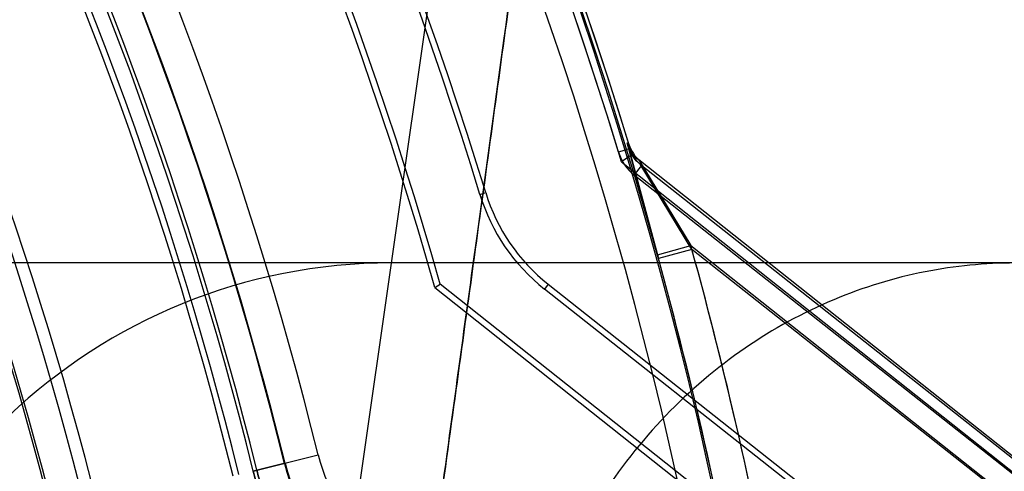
# Model space of a CAD drawing. Header units: millimetres. Extents: x 0 to 297, y 0 to 210.
# Tile 405 of 455: x 240.7682 to 240.8674, y 160.1015 to 160.147. Entities that reach past the tile are written whole.
import ezdxf

# ---------------------------------------------------------------- set-up
doc = ezdxf.new("R2010")
doc.units = ezdxf.units.MM
doc.header["$LTSCALE"] = 16.335
doc.layers.get('0').update_dxf_attribs({"linetype": 'CONTINUOUS'})
for name, color, linetype in [('AXES_REF', 7, 'CONTINUOUS'), ('INTFCLR_1', 7, 'CONTINUOUS'), ('INTFCLR_144815', 7, 'CONTINUOUS'), ('INTFCLR_72935', 7, 'CONTINUOUS')]:
    doc.layers.add(name, color=color, linetype=linetype)

msp = doc.modelspace()

# ---------------------------------------------------------------- linework, layer by layer
at = {"color": 7, "linetype": 'Continuous'}
for radius in [6.787079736, 6.7865, 6.743039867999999]:
    msp.add_circle((241.4889104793, 154.7114782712), radius, dxfattribs=at)
for radius, start, end in [(6.72, 278.2771290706, 261.7228709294), (6.874, 113.0825942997, 269.6189785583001)]:
    msp.add_arc((241.4889104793, 154.7114782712), radius, start, end, dxfattribs=at)
at = {"layer": 'AXES_REF', "color": 7, "linetype": 'Continuous'}
msp.add_arc((241.4889104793, 154.7114782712), 6.874, 113.0826847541, 66.9173152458, dxfattribs=at)
at = {"layer": 'AXES_REF', "color": 9, "linetype": 'Continuous'}
msp.add_arc((241.4889104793, 154.7114782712), 6.191158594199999, 94.4118118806, 85.5881881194, dxfattribs=at)
at = {"layer": 'INTFCLR_1', "color": 9, "linetype": 'Continuous'}
for p, q in [((240.8297113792, 160.1340129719), (240.8285307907, 160.1336528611)), ((240.8295349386, 160.1341522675), (240.8325619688, 160.1229170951)), ((240.8307124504, 160.1324274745), (240.9097774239, 160.0700077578)), ((240.835933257, 160.1238465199), (240.8307124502, 160.1324274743)), ((240.8301255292, 160.1313182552), (240.8308903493, 160.1322870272)), ((240.8145541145, 160.1293896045), (240.8151398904, 160.1295682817)), ((240.8359332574, 160.1238465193), (240.8325619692, 160.1229170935)), ((240.9076086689, 160.0672606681), (240.8359332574, 160.1238465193)), ((240.8214505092, 160.1203298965), (240.8210710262, 160.1198492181)), ((240.7917035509, 160.1015121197), (240.7982518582, 160.103136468))]:
    msp.add_line(p, q, dxfattribs=at)
at = {"layer": 'INTFCLR_1', "color": 6, "linetype": 'Continuous'}
for p, q in [((240.8297113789, 160.134012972), (240.8295349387, 160.1341522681)), ((240.9000827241, 160.0760888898), (240.830125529, 160.1313182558)), ((240.8946349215, 160.0617724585), (240.8210710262, 160.1198492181)), ((240.8214505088, 160.1203298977), (240.8952201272, 160.0620907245))]:
    msp.add_line(p, q, dxfattribs=at)
for centre, radius, start, end in [((240.4247147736, 160.0104782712), 0.423418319, 16.9630954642, 50.66033312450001), ((240.4247147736, 160.0104782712), 0.4221840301, 16.9630954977, 50.6004938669), ((240.4247147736, 160.0104782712), 0.4075716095, 16.9630954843, 44.741095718), ((240.4247147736, 160.0104782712), 0.4081840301, 16.9630953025, 44.8084638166), ((240.4247147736, 160.0104782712), 0.4195535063, 10.8985890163, 42.7086480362), ((240.4247147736, 160.0104782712), 0.3760159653, 13.9313766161, 41.16544924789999), ((240.4247147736, 160.0104782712), 0.376628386, 13.9313763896, 41.16544924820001), ((240.4247147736, 160.0104782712), 0.3620159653, 13.9313761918, 41.1654492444), ((240.4247147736, 160.0104782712), 0.3607816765, 13.9313763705, 41.1654492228), ((240.8330591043, 160.1350341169), 0.0047342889, 196.9630937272, 231.7098301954), ((240.8330591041, 160.1350341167), 0.0035, 196.9630922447, 231.7098367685), ((240.8330591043, 160.1350341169), 0.0187342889, 196.9630993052, 231.7098335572), ((240.8330591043, 160.1350341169), 0.0193467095, 196.9630953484, 231.7098366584)]:
    msp.add_arc(centre, radius, start, end, dxfattribs=at)
at = {"layer": 'INTFCLR_1', "color": 9, "linetype": 'Continuous'}
for centre, radius, start, end in [((240.4247147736, 160.0104782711), 0.4230504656, 4.2349584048, 43.61014177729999), ((240.4247147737, 160.0104782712), 0.3848577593, 13.9313763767, 41.1654492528), ((240.4247147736, 160.0104782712), 0.3813582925, 13.931376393, 41.1654492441), ((240.4247147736, 160.0104782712), 0.3784849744, 13.9313763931, 41.1654492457), ((240.4247147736, 160.0104782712), 0.3781109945, 13.9313770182, 41.165449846), ((240.4247147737, 160.0104782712), 0.3573323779, 13.9313770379, 41.16544983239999), ((240.4247147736, 160.0104782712), 0.3575673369, 13.9313763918, 41.1654492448), ((240.4247147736, 160.0104782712), 0.4265594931, 4.2349578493, 15.4129247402), ((240.8152958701, 160.1073643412), 0.0175605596, 193.9313764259, 269.9999999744), ((240.8152958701, 160.1073643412), 0.0210600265, 193.9313763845, 270.0000000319)]:
    msp.add_arc(centre, radius, start, end, dxfattribs=at)
msp.add_open_spline([(240.8307124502, 160.1324274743), (240.8301660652, 160.1328588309), (240.8297377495, 160.13348633), (240.8295349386, 160.1341522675)], degree=3, dxfattribs=at)
for points, knots in [([(240.7917035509, 160.1015121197), (240.7918710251, 160.1008369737), (240.7922538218, 160.0995164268), (240.7929658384, 160.0976239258), (240.7937797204, 160.0958691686), (240.7946655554, 160.0942670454), (240.7955953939, 160.092821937), (240.7968326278, 160.0911404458), (240.7989338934, 160.0887430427), (240.8020549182, 160.0861073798), (240.8052873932, 160.0842317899), (240.8077215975, 160.0831757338), (240.8099394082, 160.0823963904), (240.8125942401, 160.0817455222), (240.8156470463, 160.0813837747), (240.8176097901, 160.0813745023), (240.818551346, 160.081421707)], [0, 0, 0, 0, 0.0574721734, 0.1134588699, 0.1669071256, 0.21714495, 0.2645975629, 0.308783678, 0.3895302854, 0.5274907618, 0.6441227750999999, 0.6969373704, 0.7465491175, 0.8382128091, 0.9221094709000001, 1, 1, 1, 1]), ([(240.79206653, 160.1016021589), (240.7922114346, 160.1010180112), (240.7925429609, 160.0998755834), (240.793159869, 160.098238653), (240.7938656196, 160.0967212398), (240.7946338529, 160.0953363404), (240.7954404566, 160.0940877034), (240.7965133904, 160.0926358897), (240.7978829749, 160.0910815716), (240.799572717, 160.0895297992), (240.8017001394, 160.087920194), (240.8038412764, 160.0866895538), (240.8059482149, 160.0857886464), (240.8078657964, 160.0851257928), (240.8101597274, 160.0845780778), (240.8127936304, 160.0842836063), (240.8144850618, 160.0842879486), (240.8152958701, 160.0843347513)], [0, 0, 0, 0, 0.0575499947, 0.1136075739, 0.1671162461, 0.2174278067, 0.2649257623, 0.3091535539, 0.3899605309, 0.4625751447, 0.5281544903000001, 0.6447761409, 0.6975023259, 0.7471185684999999, 0.8386452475, 0.9223402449, 1, 1, 1, 1])]:
    msp.add_open_spline(points, degree=3, knots=knots, dxfattribs=at)
at = {"layer": 'INTFCLR_144815', "color": 9, "linetype": 'Continuous'}
for p, q in [((240.8665294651, 160.5484094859), (240.7395881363, 159.6608559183)), ((240.9008417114, 160.1224782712), (240.6783702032, 160.1224782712))]:
    msp.add_line(p, q, dxfattribs=at)
at = {"layer": 'INTFCLR_144815', "color": 6, "linetype": 'Continuous'}
msp.add_arc((240.8056371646, 160.0664782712), 0.05599999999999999, 89.99999998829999, 176.9999999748, dxfattribs=at)
at = {"layer": 'INTFCLR_144815', "color": 7, "linetype": 'Continuous'}
for points, knots in [([(240.866529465, 160.5484094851), (240.8668842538, 160.5484164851), (240.8670035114, 160.5472775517), (240.867117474, 160.5463138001), (240.8671467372, 160.5450551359), (240.867146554, 160.5438616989), (240.8671211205, 160.5426153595), (240.8670780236, 160.5413374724), (240.8670117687, 160.5398541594), (240.8669347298, 160.5384399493), (240.8668504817, 160.5370632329), (240.8667733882, 160.5358940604), (240.8666875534, 160.5346694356), (240.8665926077, 160.5333817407), (240.8664799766, 160.5319246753), (240.866346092, 160.5302691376), (240.8661948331, 160.5284761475), (240.8660241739, 160.5265266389), (240.8658315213, 160.5243986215), (240.8656152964, 160.5220853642), (240.8653723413, 160.5195591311), (240.8650961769, 160.5167618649), (240.86478312, 160.5136709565), (240.8644343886, 160.5103075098), (240.8640445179, 160.5066260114), (240.8635916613, 160.5024357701), (240.8630897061, 160.4978829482), (240.8625309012, 160.4929038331), (240.8619043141, 160.487410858), (240.8611748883, 160.4811189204), (240.8603517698, 160.4741285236), (240.8594143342, 160.4662804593), (240.8583520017, 160.4575080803), (240.8571231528, 160.4474938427), (240.8557269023, 160.4362561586), (240.8541321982, 160.423570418), (240.8523226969, 160.4093320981), (240.8503218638, 160.3937471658), (240.848131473, 160.3768399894), (240.84578937, 160.3589082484), (240.843277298, 160.3398151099), (240.8406329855, 160.31984771), (240.8378633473, 160.2990559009), (240.8349855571, 160.2775644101), (240.8319781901, 160.2552102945), (240.8288215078, 160.2318470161), (240.8255370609, 160.2076350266), (240.8221688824, 160.182896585), (240.818730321, 160.1577250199), (240.8151918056, 160.1319013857), (240.8115007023, 160.105042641), (240.8089839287, 160.0867803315), (240.8076933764, 160.0774282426)], [0, 0, 0, 0, 0.002241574, 0.0047132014, 0.0072224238, 0.0098766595, 0.0123398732, 0.0150736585, 0.0179599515, 0.0217167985, 0.0240207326, 0.0266725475, 0.029118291, 0.0317754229, 0.0348287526, 0.0383497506, 0.0422672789, 0.04619496, 0.0507115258, 0.0557645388, 0.0608710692, 0.06674290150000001, 0.0735202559, 0.0804956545, 0.0881030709, 0.09690564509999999, 0.1071187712, 0.1170366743, 0.1285552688, 0.1420419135, 0.1570478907, 0.1730174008, 0.1919691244, 0.2128662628, 0.236750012, 0.2635013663, 0.293630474, 0.3274143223, 0.3627565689, 0.4013226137, 0.4416480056, 0.4844039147, 0.5285543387, 0.5741462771, 0.6213734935, 0.6710334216, 0.7230689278, 0.7757171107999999, 0.8287434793, 0.8835499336, 0.9403646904, 1, 1, 1, 1]), ([(240.8076933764, 160.0774282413), (240.8088692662, 160.0859465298), (240.8110739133, 160.1019439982), (240.8141779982, 160.1245136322), (240.8169061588, 160.1443967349), (240.8193180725, 160.1620127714), (240.8214659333, 160.1777323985), (240.8233819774, 160.1917824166), (240.8251135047, 160.2045018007), (240.8266983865, 160.21616449), (240.8281450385, 160.2268291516), (240.8294455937, 160.2364332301), (240.8305956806, 160.2449395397), (240.8316210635, 160.2525343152), (240.8325363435, 160.2593228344), (240.833350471, 160.2653695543), (240.834076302, 160.2707669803), (240.8347277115, 160.2756162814), (240.8353082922, 160.27994259), (240.8358359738, 160.283878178), (240.8363070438, 160.2873943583), (240.8367284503, 160.2905421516), (240.8371102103, 160.293395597), (240.8374566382, 160.2959864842), (240.8377726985, 160.298351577), (240.8380576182, 160.3004846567), (240.8383184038, 160.3024379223), (240.8385573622, 160.3042284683), (240.8387756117, 160.3058644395), (240.8389828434, 160.3074183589), (240.8391765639, 160.3088714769), (240.8394153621, 160.3106633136), (240.839584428, 160.3119323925), (240.8397003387, 160.3128029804)], [0, 0, 0, 0, 0.1086009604, 0.2039477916, 0.2877238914, 0.3620651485, 0.4285031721, 0.4880977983, 0.5411506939, 0.5906228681, 0.6367442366, 0.6770723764, 0.71302358, 0.7451511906, 0.7738599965, 0.7995341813, 0.8222066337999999, 0.8426397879, 0.8613279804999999, 0.8773350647, 0.892788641, 0.9061319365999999, 0.9174444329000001, 0.9291470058, 0.9391444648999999, 0.9475796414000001, 0.9563257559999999, 0.9640319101, 0.9703936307, 0.9771701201, 0.9838307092, 0.9889079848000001, 1, 1, 1, 1])]:
    msp.add_open_spline(points, degree=3, knots=knots, dxfattribs=at)
at = {"layer": 'INTFCLR_144815', "color": 9, "linetype": 'Continuous'}
msp.add_open_spline([(240.8685129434, 160.1224782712), (240.8654827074, 160.1224782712), (240.8592164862, 160.121866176), (240.8499416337, 160.1190295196), (240.8410087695, 160.1141335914), (240.8329871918, 160.10729829), (240.826368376, 160.098878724), (240.8214807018, 160.0894018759), (240.818441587, 160.0794689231), (240.8175666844, 160.0727132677), (240.8174084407, 160.0694090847)], degree=3, knots=[0, 0, 0, 0, 0.1120066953, 0.2310131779, 0.3561439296, 0.4858595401, 0.6179059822, 0.7494999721, 0.8777274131, 1, 1, 1, 1], dxfattribs=at)
at = {"layer": 'INTFCLR_72935', "color": 6, "linetype": 'Continuous'}
for p, q in [((240.8294037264, 160.1345809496), (240.8295806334, 160.134440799)), ((240.8298977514, 160.1334003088), (240.828828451, 160.1326727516)), ((240.8305755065, 160.1328633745), (240.8298977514, 160.133400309)), ((240.8288284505, 160.1326727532), (240.9021521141, 160.0745839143)), ((240.810023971, 160.1199973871), (240.8105589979, 160.120354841)), ((240.810023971, 160.1199973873), (240.8614921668, 160.0792229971)), ((240.8619056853, 160.0796767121), (240.8105589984, 160.1203548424))]:
    msp.add_line(p, q, dxfattribs=at)
at = {"layer": 'INTFCLR_72935', "color": 9, "linetype": 'Continuous'}
for p, q in [((240.8324542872, 160.1233069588), (240.8294037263, 160.1345809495)), ((240.909916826, 160.0700071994), (240.8305755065, 160.1328633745)), ((240.8305755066, 160.1328633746), (240.8358246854, 160.1242396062)), ((240.8324542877, 160.1233069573), (240.8358246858, 160.1242396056)), ((240.8358246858, 160.1242396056), (240.9077434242, 160.0672637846)), ((240.7949135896, 160.1023083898), (240.7917035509, 160.1015121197))]:
    msp.add_line(p, q, dxfattribs=at)
at = {"layer": 'INTFCLR_72935', "color": 6, "linetype": 'Continuous'}
for centre, radius, start, end in [((240.4247147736, 160.0104782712), 0.423418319, 16.876440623, 50.6603330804), ((240.4247147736, 160.0104782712), 0.4221840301, 16.8240833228, 50.6004938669), ((240.4247147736, 160.0104782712), 0.4228972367, 9.9390037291, 43.6299210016), ((240.4247147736, 160.0104782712), 0.4011840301, 15.8953234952, 43.69894359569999), ((240.4247147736, 160.0104782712), 0.4005716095, 15.8671093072, 43.5585188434), ((240.4247147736, 160.0104782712), 0.381418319, 13.931376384, 41.1654492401), ((240.4247147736, 160.0104782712), 0.3760159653, 13.9313766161, 41.16544924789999), ((240.4247147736, 160.0104782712), 0.376628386, 13.9313763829, 41.16544925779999), ((240.4247147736, 160.0104782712), 0.3620159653, 13.9313761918, 41.1654492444), ((240.4247147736, 160.0104782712), 0.3607816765, 13.9313763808, 41.1654492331), ((240.8329272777, 160.1354654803), 0.0035, 197.0236291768, 231.6128554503), ((240.8152958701, 160.1073643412), 0.021, 193.9313763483, 269.9999998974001)]:
    msp.add_arc(centre, radius, start, end, dxfattribs=at)
at = {"layer": 'INTFCLR_72935', "color": 9, "linetype": 'Continuous'}
for centre, radius, start, end in [((240.4247147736, 160.0104782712), 0.3784849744, 13.9313763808, 41.1654492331), ((240.4247147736, 160.0104782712), 0.3781109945, 13.9313770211, 41.16544983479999), ((240.4247147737, 160.0104782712), 0.3573323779, 13.9313770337, 41.16544984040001), ((240.4247147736, 160.0104782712), 0.3575673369, 13.9313763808, 41.1654492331), ((240.4247147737, 160.0104782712), 0.426559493, 4.2349578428, 15.4677013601), ((240.4247147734, 160.0104782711), 0.423062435, 4.2349584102, 15.4677019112)]:
    msp.add_arc(centre, radius, start, end, dxfattribs=at)
msp.add_open_spline([(240.8294037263, 160.1345809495), (240.8296063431, 160.1339181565), (240.8300322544, 160.1332937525), (240.8305755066, 160.1328633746)], degree=3, dxfattribs=at)
for points, knots in [([(240.8185513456, 160.0814217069), (240.8176094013, 160.0813744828), (240.8156451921, 160.0813837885), (240.8125889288, 160.081746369), (240.8099293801, 160.0823988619), (240.8077079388, 160.0831815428), (240.8059412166, 160.0839487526), (240.8041199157, 160.0849087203), (240.802251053, 160.0860952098), (240.8003445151, 160.0875520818), (240.7984101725, 160.0893420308), (240.7968399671, 160.0911316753), (240.7956046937, 160.0928083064), (240.7946708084, 160.0942580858), (240.7937833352, 160.0958618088), (240.7929695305, 160.0976154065), (240.7922564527, 160.0995090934), (240.791872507, 160.1008309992), (240.7917035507, 160.1015121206)], [0, 0, 0, 0, 0.07790330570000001, 0.1618667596, 0.2536806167, 0.3034199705, 0.3562896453, 0.4126322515, 0.4733102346, 0.5389302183, 0.6105590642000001, 0.6906636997, 0.7351564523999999, 0.7824908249, 0.8330084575, 0.8864378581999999, 0.9420335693, 1, 1, 1, 1]), ([(240.8152958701, 160.0843347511), (240.8144847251, 160.084287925), (240.8127920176, 160.0842836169), (240.8101551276, 160.0845787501), (240.8078571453, 160.0851279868), (240.8059363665, 160.0857933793), (240.8044070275, 160.0864482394), (240.8028305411, 160.0872701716), (240.8012111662, 160.0882887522), (240.7995587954, 160.0895419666), (240.7978812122, 160.0910845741), (240.7965196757, 160.0926285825), (240.7954483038, 160.0940761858), (240.7946385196, 160.0953284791), (240.7938687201, 160.0967148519), (240.7931631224, 160.0982312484), (240.7925451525, 160.0998692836), (240.7922126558, 160.1010128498), (240.79206653, 160.1016021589)], [0, 0, 0, 0, 0.077684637, 0.1614602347, 0.2531489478, 0.3029013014, 0.3556901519, 0.4120655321, 0.4727178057, 0.538390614, 0.6100777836, 0.690278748, 0.7347779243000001, 0.7821808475, 0.8327613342, 0.8862761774, 0.9419483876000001, 1, 1, 1, 1])]:
    msp.add_open_spline(points, degree=3, knots=knots, dxfattribs=at)

doc.saveas('drawing.dxf')
